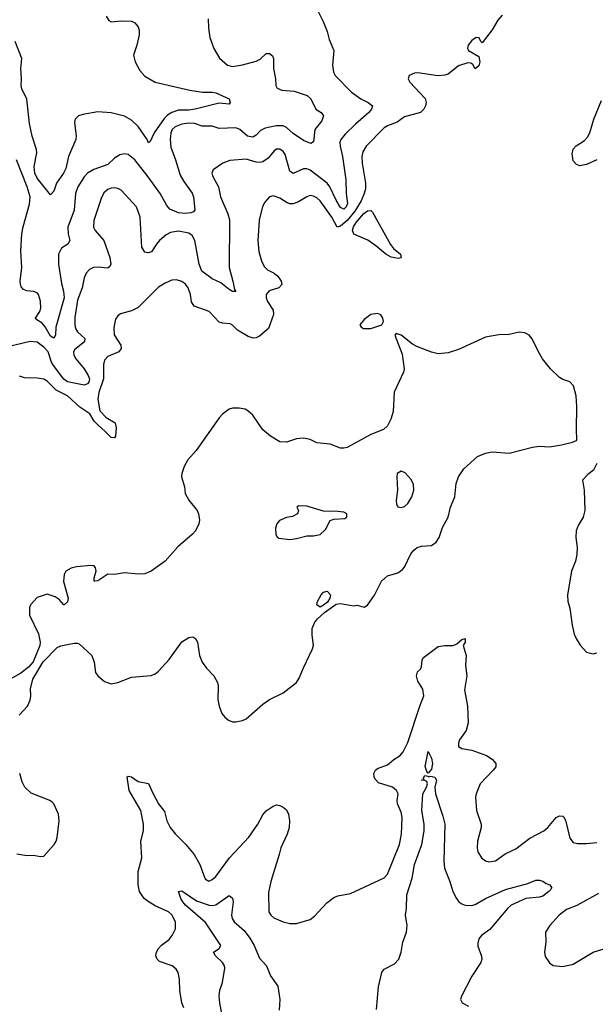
# Model space of a CAD drawing. Header units: inches. Extents: x 1473912 to 1647258, y 640388 to 773423.
# Tile 269 of 420: x 1521247 to 1524662, y 733162 to 739000. Entities that reach past the tile are written whole.
import ezdxf

# ---------------------------------------------------------------- set-up
doc = ezdxf.new("R2010")
doc.units = ezdxf.units.IN
doc.header["$MEASUREMENT"] = 0
doc.layers.add('B5723', color=7, linetype='Continuous')

msp = doc.modelspace()

# ---------------------------------------------------------------- linework, layer by layer
at = {"layer": 'B5723', "color": 5}
for points, elevation in [([(1523007.7, 739067.7), (1523048.4, 738990), (1523071.8, 738930), (1523082.9, 738882.9), (1523110, 738818), (1523102, 738730), (1523108.7, 738690), (1523119.5, 738670), (1523216.5, 738570), (1523270, 738531.9), (1523314.9, 738510), (1523341.1, 738490), (1523334.9, 738470), (1523318.2, 738450), (1523238.4, 738381.6), (1523177.8, 738322.2), (1523151.8, 738290), (1523146.4, 738273.6), (1523147.4, 738250), (1523162.8, 738190), (1523181.2, 738050), (1523183.1, 737970), (1523191.1, 737910), (1523184.7, 737890), (1523170, 737876.8), (1523150, 737887.3), (1523124.3, 737930), (1523086.3, 738010), (1523071.4, 738030), (1522970, 738107.9), (1522950, 738116.5), (1522930, 738115.6), (1522870, 738088.7), (1522850, 738101.1), (1522821.4, 738201.4), (1522810, 738219.2), (1522790, 738232.7), (1522770, 738231.8), (1522757.3, 738222.7), (1522720.4, 738179.6), (1522690, 738157.3), (1522670, 738152.8), (1522650, 738154.6), (1522590, 738172.7), (1522493.7, 738166.3), (1522453, 738150), (1522395.5, 738110), (1522387, 738090), (1522392.2, 738070), (1522425.8, 738010), (1522438.5, 737950), (1522482.7, 737850), (1522492.8, 737812.8), (1522489.3, 737530.7), (1522512.4, 737450), (1522520.7, 737400.7), (1522530, 737389.2), (1522510, 737388.2), (1522490, 737399.7), (1522440.4, 737440.4), (1522390, 737463.8), (1522328.3, 737510), (1522311.1, 737551.1), (1522285.3, 737690), (1522270, 737719.7), (1522250, 737734.4), (1522190, 737747), (1522141.2, 737738.8), (1522115.8, 737724.2), (1522075.8, 737690), (1522058, 737670), (1522030, 737624.7), (1522010, 737617.4), (1521990, 737622.4), (1521971, 737651), (1521962.8, 737830), (1521940.4, 737890), (1521849.3, 737990), (1521830, 737999.7), (1521810, 738003), (1521790, 738002), (1521770, 737994.3), (1521746.8, 737973.2), (1521730, 737939.3), (1521687.6, 737810), (1521684.9, 737770), (1521695.6, 737750), (1521745.5, 737690), (1521782.4, 737590), (1521788.9, 737550), (1521782.7, 737537.3), (1521770, 737527.6), (1521713.1, 737533.1), (1521684.9, 737530), (1521661.3, 737518.7), (1521641.9, 737498.1), (1521629.3, 737470), (1521618.6, 737410), (1521590, 737337.6), (1521575.2, 737235.2), (1521573.9, 737190), (1521577.8, 737170), (1521589.7, 737149.7), (1521634.7, 737110), (1521632.6, 737090), (1521575.1, 737044.9), (1521566.5, 737030), (1521569.3, 737010), (1521580.6, 736990), (1521630.1, 736930.1), (1521654.5, 736890), (1521661.8, 736870), (1521657.7, 736850), (1521650, 736840.3), (1521630, 736833.3), (1521530, 736852), (1521510, 736867.9), (1521447.4, 736950), (1521435.9, 736970), (1521415.8, 737030), (1521390, 737058.3), (1521350, 737088.2), (1521310, 737092.5), (1521170, 737058.4)], 760), ([(1521761.1, 739021.1), (1521775.5, 738995.5), (1521790, 738987.7), (1521850, 738994), (1521910.7, 738990.7), (1521930, 738981), (1521950, 738958), (1521956.4, 738936.4), (1521956.5, 738910), (1521942.7, 738850), (1521922.4, 738790), (1521931.4, 738750), (1521959.1, 738699.1), (1521990, 738664.9), (1522050, 738629.3), (1522257.2, 738582.8), (1522330.9, 738570.9), (1522390, 738571.3), (1522410, 738566.7), (1522490, 738530.3), (1522496.5, 738510), (1522490, 738499.5), (1522430, 738506), (1522288.8, 738470), (1522250, 738463.7), (1522190, 738463), (1522150, 738449.9), (1522124.9, 738435.1), (1522105, 738415), (1522045, 738330), (1522021.4, 738278.6), (1522010.5, 738269.5), (1522003.5, 738290), (1521950, 738366.4), (1521910, 738403.9), (1521870, 738428.5), (1521790, 738447.4), (1521710, 738454.2), (1521621.1, 738438.9), (1521596, 738430), (1521577.3, 738410), (1521573, 738390), (1521581.7, 738310), (1521579.5, 738290), (1521537, 738190), (1521521.2, 738118.8), (1521507.9, 738090), (1521465.6, 738030), (1521450, 737983), (1521430, 737962), (1521350, 738061.2), (1521336.6, 738090), (1521333.3, 738130), (1521348.9, 738210), (1521347.8, 738230), (1521321.2, 738310), (1521305.3, 738385.3), (1521289.4, 738529.4), (1521260.7, 738590), (1521256.2, 738610), (1521258.6, 738650), (1521254.4, 738710), (1521259.8, 738770), (1521220.4, 738870)], 720), ([(1522364.9, 739004.9), (1522366.4, 738950), (1522374.6, 738894.6), (1522399.1, 738830), (1522431.7, 738771.7), (1522479.1, 738730), (1522510, 738723.2), (1522570, 738731.9), (1522650, 738754.8), (1522674.2, 738765.7), (1522710, 738800.3), (1522730, 738800.3), (1522746.5, 738786.5), (1522753.6, 738770), (1522753.2, 738710), (1522765.4, 738650), (1522767.4, 738610), (1522774.4, 738594.4), (1522802.6, 738582.6), (1522875.8, 738575.8), (1522952.2, 738550), (1522975.2, 738530), (1523003.7, 738470), (1523036.4, 738450), (1523048.9, 738430), (1523039.2, 738400.8), (1522998.3, 738350), (1522990, 738275.3), (1522974, 738266), (1522930, 738284.5), (1522870, 738326.4), (1522830, 738361.6), (1522809.9, 738369.9), (1522769.2, 738370.8), (1522703.2, 738356.8), (1522676.4, 738343.6), (1522650, 738315.6), (1522630, 738303.4), (1522598, 738310), (1522554, 738350), (1522530, 738358.2), (1522430, 738356), (1522390, 738368.3), (1522330, 738369.7), (1522283.8, 738383.8), (1522250, 738387.5), (1522210, 738381.6), (1522170, 738365.7), (1522152.5, 738350), (1522143.3, 738330), (1522139.8, 738290), (1522144.5, 738244.5), (1522172.1, 738170), (1522198.3, 738078.3), (1522220.1, 738040.1), (1522270, 737972), (1522278.4, 737950), (1522286.4, 737873.6), (1522278.1, 737861.9), (1522264.4, 737855.6), (1522230, 737850.6), (1522190, 737854), (1522137.3, 737877.3), (1522119.3, 737899.3), (1522081.5, 737970), (1522010, 738068.9), (1521930, 738169.8), (1521890, 738201.1), (1521870, 738204.8), (1521842, 738198), (1521810, 738179.4), (1521770, 738142.3), (1521687.4, 738112.6), (1521649.7, 738090.3), (1521630.6, 738069.4), (1521592.6, 738010), (1521577.6, 737970), (1521570.1, 737870), (1521533.5, 737770), (1521535, 737730), (1521543.9, 737690), (1521533.4, 737670), (1521494.5, 737645.5), (1521478.4, 737610), (1521477.9, 737550), (1521496.3, 737436.3), (1521508.1, 737390), (1521511.2, 737350), (1521462.4, 737177.6), (1521460.2, 737130), (1521450, 737111.3), (1521430, 737123.9), (1521398.5, 737178.5), (1521379.9, 737199.9), (1521343.9, 737223.9), (1521342, 737230), (1521366, 737270), (1521372.3, 737290), (1521371.6, 737331.6), (1521359.3, 737370), (1521350, 737379.8), (1521330, 737388.9), (1521290, 737393.3), (1521270, 737400.4), (1521256.5, 737416.5), (1521251.4, 737431.4), (1521249.9, 737450), (1521260.6, 737530), (1521253.7, 737630), (1521260.3, 737730), (1521267.8, 737772.2), (1521306.3, 737906.3), (1521309, 737949), (1521291.2, 738010), (1521228, 738170)], 740), ([(1524110, 739027.1), (1524082.7, 738997.3), (1524050, 738939.6), (1523990, 738864), (1523982, 738870), (1523972.5, 738892.5), (1523954.2, 738894.2), (1523930, 738877.7), (1523907, 738850), (1523904.2, 738830), (1523910, 738817.1), (1523970, 738782), (1523976, 738750), (1523970, 738726), (1523950, 738709), (1523934.6, 738734.6), (1523923.1, 738743.1), (1523904.7, 738744.7), (1523850, 738727), (1523790, 738678), (1523770, 738672), (1523727.7, 738667.7), (1523610, 738684.5), (1523590, 738682.7), (1523558, 738670), (1523551, 738650), (1523560.7, 738630), (1523652.4, 738532.4), (1523658.3, 738510), (1523655.2, 738490), (1523644.9, 738470), (1523625.5, 738450), (1523530, 738424.5), (1523486.7, 738393.3), (1523430, 738371.3), (1523410, 738358.9), (1523302.6, 738250), (1523283.6, 738216.4), (1523277.4, 738190), (1523279, 738150), (1523299.1, 738030), (1523297.9, 737997.9), (1523291, 737970), (1523273.4, 737926.6), (1523234.8, 737865.2), (1523190.5, 737809.5), (1523150, 737775), (1523130, 737770.8), (1523098.8, 737830), (1523030, 737926), (1523010, 737944.4), (1522990, 737954.8), (1522970, 737957.1), (1522950, 737950.8), (1522900.6, 737919.4), (1522870, 737907.7), (1522850, 737907.5), (1522833.6, 737913.6), (1522790, 737941.7), (1522750, 737955.1), (1522730, 737949.6), (1522701.4, 737918.6), (1522688.4, 737891.6), (1522668.5, 737811.5), (1522660.7, 737690), (1522666.6, 737626.6), (1522682, 737570), (1522697.7, 737537.7), (1522717.9, 737517.9), (1522756.6, 737496.6), (1522778.7, 737478.7), (1522798, 737450), (1522801.5, 737430), (1522784.9, 737410), (1522727, 737393), (1522709.4, 737370.6), (1522710.2, 737350), (1522717.7, 737330), (1522750, 737278), (1522752.2, 737252.2), (1522722.8, 737170), (1522670, 737123.7), (1522650, 737113.5), (1522632.7, 737112.7), (1522602, 737122), (1522540.2, 737160.2), (1522510, 737189.6), (1522496.8, 737196.8), (1522450, 737200.4), (1522430, 737206.3), (1522370.5, 737270.5), (1522282.5, 737302.5), (1522267, 737327), (1522259.8, 737370), (1522246, 737410), (1522230, 737432.3), (1522210, 737447.6), (1522177.8, 737457.8), (1522150, 737455.8), (1522110, 737438.8), (1522070, 737414.2), (1521950, 737293.3), (1521910, 737274.2), (1521844.9, 737255.1), (1521830, 737245.1), (1521814.7, 737225.3), (1521805.4, 737174.6), (1521808.1, 737131.9), (1521848, 737070), (1521849.1, 737050), (1521834.9, 737030), (1521770, 737002.8), (1521750, 736980.7), (1521744.8, 736955.2), (1521744.2, 736870), (1521716.8, 736790), (1521710.8, 736750), (1521721.8, 736681.8), (1521760.7, 736640.7), (1521814.6, 736610), (1521819.1, 736579.1), (1521814.9, 736530), (1521810, 736520.7), (1521790, 736522.3), (1521757.1, 736557.1), (1521710, 736596.9), (1521690, 736619.7), (1521662.9, 736662.9), (1521603.5, 736703.5), (1521531.4, 736770), (1521463.5, 736803.5), (1521410, 736856.3), (1521390, 736867.9), (1521350, 736874.3), (1521276.4, 736876.4), (1521246.2, 736886.2)], 780), ([(1524670, 738169.6), (1524610, 738142.4), (1524570, 738134.5), (1524550, 738142), (1524530, 738163.7), (1524524.1, 738204.1), (1524530, 738232.7), (1524548, 738252), (1524597, 738283), (1524615.8, 738304.2), (1524629.9, 738330.1), (1524654, 738410), (1524698, 738522)], 780), ([(1521243.5, 734876.5), (1521294, 734930), (1521310, 734964.7), (1521314, 734990), (1521311.9, 735031.9), (1521326.2, 735090), (1521386.6, 735193.4), (1521470, 735278), (1521491.8, 735288.2), (1521570, 735303), (1521590, 735304), (1521599.3, 735299.3), (1521675.5, 735230), (1521688.2, 735190), (1521696.3, 735130), (1521710.6, 735110), (1521750, 735075.5), (1521790, 735062.4), (1521830, 735070.4), (1521910, 735101.1), (1522027.9, 735112.1), (1522050, 735120.4), (1522070, 735136.4), (1522133.3, 735206.7), (1522210, 735310.4), (1522250, 735337.3), (1522270, 735341), (1522278, 735338), (1522290, 735331.3), (1522302.8, 735310), (1522314.9, 735230), (1522330.3, 735190), (1522355, 735155), (1522399.3, 735110), (1522420.5, 735070), (1522424.9, 735050), (1522422, 734970), (1522430.5, 734930), (1522446.6, 734886.6), (1522464.1, 734864.1), (1522486, 734846), (1522510, 734837.3), (1522530, 734836.3), (1522570, 734845.5), (1522590, 734855.5), (1522690, 734942), (1522730, 734968.4), (1522810, 735008.2), (1522890, 735070.8), (1522905.1, 735094.9), (1522930, 735157.3), (1522985.1, 735270), (1522989.6, 735290.4), (1522982, 735350), (1522983, 735390), (1522996.4, 735423.6), (1523013.4, 735446.6), (1523055.9, 735484.1), (1523125.6, 735534.4), (1523150, 735538.5), (1523230, 735523.8), (1523250, 735528.2), (1523290, 735517.6), (1523310, 735528.5), (1523352, 735588), (1523393, 735670), (1523430, 735703.1), (1523490, 735721.1), (1523519, 735741), (1523530, 735754), (1523567.6, 735832.4), (1523584.4, 735855.6), (1523605.6, 735870), (1523630, 735878.6), (1523690, 735882.3), (1523718.3, 735901.7), (1523736.1, 735930), (1523754.8, 735990), (1523788.1, 736050), (1523802.3, 736110), (1523827.8, 736170), (1523836.8, 736250), (1523850.7, 736289.3), (1523882.9, 736337.1), (1523964, 736410), (1524010, 736430.7), (1524050, 736437.3), (1524150, 736430.4), (1524290, 736465.5), (1524330.5, 736470.5), (1524390, 736468), (1524461.2, 736478.8), (1524525.6, 736494.4), (1524550, 736504.7), (1524553.2, 736510), (1524549.5, 736570), (1524553, 736707), (1524547.8, 736770), (1524533, 736830), (1524510, 736852.3), (1524470, 736866.6), (1524450, 736879.3), (1524395.1, 736930), (1524349.5, 736990), (1524324.5, 737030), (1524287.3, 737107.3), (1524270, 737129), (1524243.2, 737143.2), (1524210, 737147), (1524150, 737134), (1524090, 737131.6), (1524010, 737117), (1523850, 737045.2), (1523790, 737025.2), (1523730, 737019.3), (1523690.9, 737029.1), (1523602.7, 737062.7), (1523576.9, 737076.9), (1523510, 737129), (1523481, 737139), (1523472, 737130), (1523517.1, 737017.1), (1523527.4, 736930), (1523523.1, 736910), (1523468.2, 736791.8), (1523462.2, 736677.8), (1523449.3, 736630.7), (1523428.4, 736591.6), (1523404.9, 736570), (1523330, 736540.3), (1523190, 736463.5), (1523170, 736458.7), (1523150, 736460.5), (1523090, 736484), (1523010, 736492), (1522970.5, 736510.5), (1522930, 736519.8), (1522890, 736515.2), (1522830, 736495.7), (1522790, 736497.2), (1522735.6, 736530), (1522690, 736568.2), (1522630, 736655.6), (1522601.1, 736681.1), (1522584, 736690), (1522550, 736697.2), (1522510, 736697.2), (1522490, 736691.3), (1522450, 736660.9), (1522430, 736638.4), (1522294.2, 736445.8), (1522244.8, 736390), (1522222.5, 736350), (1522209.5, 736310), (1522207.8, 736290), (1522225.2, 736230), (1522229.1, 736190), (1522250, 736150.4), (1522299.3, 736090), (1522308, 736070), (1522313.2, 736033.2), (1522310.5, 736010), (1522290.5, 735970), (1522273, 735950), (1522185.2, 735874.8), (1522110, 735789.5), (1522026.8, 735730), (1521990, 735713.6), (1521950, 735711.6), (1521870, 735721.1), (1521810, 735709.6), (1521770, 735711.8), (1521710, 735672), (1521694, 735670), (1521689.6, 735670), (1521689.7, 735689.7), (1521700.5, 735730), (1521697.6, 735750), (1521690, 735760.9), (1521670, 735764.2), (1521583.4, 735756.6), (1521552.3, 735747.7), (1521521, 735730), (1521510.5, 735709.5), (1521508.1, 735668.1), (1521534, 735570), (1521530, 735548), (1521512, 735530), (1521508.7, 735530), (1521481.2, 735561.2), (1521457.5, 735577.5), (1521410, 735594), (1521350, 735574), (1521310.8, 735530), (1521304.9, 735515.1), (1521305.7, 735470), (1521359, 735359), (1521369.4, 735310), (1521366.3, 735290), (1521326.6, 735193.4), (1521298.6, 735161.4), (1521254.6, 735125.4), (1521090, 735034.2)], 820), ([(1524671.6, 736368.4), (1524652, 736330), (1524616.8, 736303.2), (1524586.8, 736270), (1524596.3, 736210), (1524600.7, 736090), (1524590.7, 736050), (1524559.9, 736000.1), (1524548.5, 735970), (1524547, 735930), (1524554, 735870), (1524552, 735828), (1524543.8, 735790), (1524520.4, 735730), (1524497.1, 735590), (1524498, 735550), (1524510.6, 735510), (1524523.7, 735410), (1524537.2, 735357.2), (1524550, 735326.8), (1524572.1, 735292.1), (1524610, 735250.8), (1524650, 735240.7), (1524670, 735246.8)], 820), ([(1522221.8, 733141.8), (1522208.4, 733170), (1522196.6, 733243.4), (1522194.7, 733310), (1522187.6, 733350), (1522176.2, 733370), (1522151.8, 733390), (1522075.8, 733415.8), (1522062.4, 733430), (1522055.4, 733450), (1522058.5, 733470), (1522070, 733493.4), (1522087.9, 733512.1), (1522134.5, 733545.5), (1522152.4, 733570), (1522170.9, 733610), (1522170.9, 733649.1), (1522151.3, 733690), (1522130, 733709.1), (1522050, 733746.1), (1522010, 733770.9), (1521986.2, 733790), (1521959, 733830), (1521949.5, 733870), (1521950.4, 733949.6), (1521971.1, 734030), (1521966, 734130), (1521982.7, 734190), (1521982.5, 734230), (1521965.8, 734310), (1521897.2, 734430), (1521884.2, 734510), (1521890, 734514), (1521910, 734510.2), (1521950, 734482.8), (1522012, 734472), (1522038.4, 734410), (1522070, 734351.3), (1522105.8, 734305.8), (1522121, 734250), (1522139.4, 734210), (1522170.6, 734170.6), (1522232.6, 734110), (1522282.6, 734050), (1522315.8, 733990), (1522345.8, 733910), (1522350, 733903.1), (1522370, 733892.6), (1522390, 733902), (1522410, 733920.2), (1522491.2, 734030), (1522606.8, 734153.2), (1522659.2, 734230), (1522690, 734284.9), (1522710, 734308.9), (1522750, 734337.6), (1522770, 734343.8), (1522790, 734340.5), (1522810.8, 734330), (1522830, 734314), (1522841.3, 734290), (1522847.7, 734250), (1522845, 734210), (1522833.9, 734170), (1522795.6, 734090), (1522787.2, 734050), (1522736.1, 733890), (1522724, 733824), (1522725.5, 733710), (1522737.6, 733690), (1522755.1, 733675.1), (1522810, 733650.2), (1522850, 733640.8), (1522890, 733640.3), (1522970, 733663.8), (1522996.2, 733683.8), (1523070, 733763), (1523110, 733794.9), (1523134.9, 733805.1), (1523210, 733819.3), (1523408.5, 733911.5), (1523430, 733933), (1523501.1, 734110), (1523511.3, 734170), (1523516.4, 734270), (1523510, 734301.2), (1523488.3, 734350), (1523486.6, 734370), (1523492.4, 734410), (1523483, 734430), (1523458, 734450), (1523375.4, 734475.4), (1523356.2, 734496.2), (1523349.8, 734510), (1523348.6, 734530), (1523358.3, 734550), (1523370, 734560.3), (1523430, 734581.2), (1523466.2, 734613.8), (1523503.6, 734636.4), (1523521.8, 734658.2), (1523550, 734713.4), (1523620.3, 734930), (1523644.4, 734990), (1523639.5, 735030), (1523610, 735078), (1523600.6, 735110), (1523607.6, 735132.4), (1523624.7, 735150), (1523630, 735162.8), (1523635.1, 735204.9), (1523642, 735218), (1523730, 735283.9), (1523769.8, 735290.2), (1523819.3, 735290), (1523840.4, 735299.6), (1523870, 735325.5), (1523890, 735330.5), (1523890.2, 735310), (1523878, 735290), (1523896.3, 735230), (1523891.1, 735170), (1523900.1, 735110), (1523886.1, 735026.1), (1523903.7, 734930), (1523907.2, 734830), (1523894.9, 734785.1), (1523857, 734730), (1523850.4, 734710), (1523850.6, 734690.6), (1523870, 734678), (1523930, 734668.5), (1524016.7, 734636.7), (1524050, 734615.5), (1524072.7, 734590), (1524072, 734570), (1524056.9, 734550), (1523979.3, 734470), (1523954.7, 734410), (1523951.1, 734390), (1523956.5, 734310), (1523984.2, 734230), (1523985.7, 734210), (1523963.7, 734130), (1523960.4, 734090), (1523965.3, 734065.3), (1523987.3, 734030), (1524010, 734013.4), (1524030, 734006.4), (1524070, 734012.4), (1524126.9, 734053.1), (1524190, 734084.2), (1524272.6, 734147.4), (1524356.4, 734190), (1524379.8, 734210), (1524430, 734268.8), (1524450, 734279.5), (1524470, 734278), (1524476.4, 734270), (1524486.1, 734246.1), (1524510, 734146), (1524530, 734120.7), (1524555.9, 734115.9), (1524610, 734115.5), (1524670, 734121.6)], 780), ([(1521230, 734054), (1521290, 734044.9), (1521330, 734046.4), (1521370, 734038.4), (1521390, 734039.3), (1521451.1, 734110), (1521464, 734130), (1521469.7, 734150), (1521482.4, 734250), (1521477.6, 734290), (1521449.6, 734350), (1521440.1, 734360.1), (1521426.6, 734370), (1521314.6, 734414.6), (1521278.8, 734450), (1521261.8, 734481.8), (1521247.2, 734530)], 820), ([(1523363.1, 733130), (1523375.4, 733264.6), (1523395.1, 733350), (1523410, 733370.6), (1523470, 733401.1), (1523495.4, 733430), (1523509.7, 733470), (1523519.7, 733530), (1523541, 733590), (1523545.1, 733630), (1523535.1, 733690), (1523542.2, 733730), (1523544.6, 733810), (1523576.2, 733910), (1523589.9, 733990.1), (1523632.8, 734110), (1523646.7, 734190), (1523646.3, 734230), (1523633.6, 734310), (1523638.4, 734410), (1523661.1, 734450), (1523667.3, 734470), (1523663.2, 734483.2), (1523650, 734489.5), (1523629.5, 734490), (1523646, 734494), (1523641.2, 734501.2), (1523650, 734518.8), (1523670, 734514), (1523671.1, 734511.1), (1523685.6, 734514.4), (1523710, 734508.2), (1523719.6, 734490), (1523710.8, 734450), (1523714.8, 734410), (1523758.2, 734278.2), (1523769.2, 734230), (1523763.1, 734010), (1523767.5, 733970), (1523799.6, 733890), (1523817.6, 733830), (1523837.6, 733790), (1523853.1, 733770), (1523870, 733756.9), (1523890, 733749.2), (1523928.3, 733748.3), (1523950, 733753.5), (1524010, 733790.1), (1524130, 733842), (1524261.2, 733878.8), (1524310, 733897), (1524330, 733898.7), (1524350, 733891.6), (1524370, 733877.4), (1524392.7, 733870), (1524404.9, 733850), (1524386.4, 733830), (1524350, 733803.4), (1524330, 733796.2), (1524250, 733789.8), (1524162.6, 733750), (1524140.3, 733730), (1524035.5, 733604.5), (1523986.7, 733570), (1523970.4, 733550), (1523965.1, 733525.1), (1523965.9, 733505.9), (1523986.6, 733446.6), (1523988.4, 733430), (1523982.4, 733410), (1523930, 733329.3), (1523867.3, 733210), (1523862.8, 733190), (1523871.3, 733170), (1523910.5, 733150.5)], 760), ([(1522456.4, 733050), (1522433.6, 733170), (1522430.6, 733210), (1522434.7, 733245.3), (1522450, 733291), (1522464.1, 733375.9), (1522462.5, 733390), (1522449.8, 733410), (1522409.7, 733450), (1522396.2, 733470), (1522430, 733492.4), (1522439.8, 733510), (1522350, 733646.3), (1522231.1, 733750), (1522214.5, 733770), (1522203.1, 733790), (1522190, 733831.3), (1522210, 733834.9), (1522296.1, 733776.1), (1522370.7, 733749.3), (1522390, 733746.8), (1522410, 733751.9), (1522490, 733806), (1522510, 733791), (1522513.6, 733770), (1522504.3, 733690), (1522507.5, 733670), (1522518.6, 733650), (1522578.8, 733598.8), (1522613.3, 733553.3), (1522638.8, 733510), (1522670, 733434.7), (1522711.1, 733390), (1522735, 733330), (1522777.7, 733270), (1522791.3, 733190), (1522787.3, 733127.3)], 760), ([(1524681.4, 733818.6), (1524552.5, 733747.5), (1524490, 733723.6), (1524448.4, 733690), (1524392.7, 733630), (1524366, 733590), (1524368, 733530), (1524360.5, 733470), (1524365.1, 733445.1), (1524390, 733407.7), (1524412.5, 733392.5), (1524470, 733385.5), (1524530, 733400.7), (1524650, 733470.8), (1524712, 733490)], 780)]:
    msp.add_lwpolyline(points, dxfattribs=dict(at, elevation=elevation))
for points, elevation in [([(1523495, 737585), (1523450, 737591.8), (1523419.5, 737610), (1523359.7, 737659.7), (1523312.1, 737692.1), (1523228.7, 737728.7), (1523222.5, 737750), (1523228.3, 737771.7), (1523243.1, 737796.9), (1523288.9, 737851.1), (1523310, 737866.4), (1523330, 737869.3), (1523339.2, 737859.2), (1523446.4, 737666.4), (1523464.3, 737644.3), (1523505.6, 737610), (1523510, 737588.7)], 780), ([(1523370, 737257.2), (1523330, 737251.5), (1523290, 737222.9), (1523266, 737190), (1523270, 737181), (1523284.7, 737170), (1523330, 737168.4), (1523395.3, 737190), (1523405.2, 737210), (1523401.2, 737230), (1523389.3, 737249.3)], 820), ([(1523510, 736322.7), (1523486.8, 736310), (1523484, 736290), (1523488.5, 736210), (1523481.1, 736150), (1523482, 736130), (1523490, 736110.8), (1523510, 736106.7), (1523530, 736114.4), (1523550, 736130.5), (1523574, 736170), (1523586.3, 736210), (1523583.5, 736243.5), (1523570, 736273.2), (1523534.2, 736314.2)], 840), ([(1522902.8, 736117.2), (1522892, 736110), (1522901, 736090), (1522896, 736070), (1522864.9, 736055.1), (1522830, 736047.6), (1522788.9, 736031.1), (1522773.4, 736010), (1522765.5, 735985.5), (1522767.5, 735947.5), (1522774, 735934), (1522785.5, 735925.5), (1522850, 735917.1), (1522890, 735924.4), (1522950, 735939.1), (1522990, 735938.8), (1523030, 735948), (1523062, 735978), (1523089.2, 736030.8), (1523110, 736038.8), (1523177, 736043), (1523188.7, 736050), (1523188.7, 736070), (1523170, 736079.3), (1523135.3, 736084.7), (1523050, 736085.2), (1522950, 736115.1)], 840), ([(1523030, 735516), (1523009.5, 735530), (1523014.5, 735550), (1523036.2, 735590), (1523050, 735605.5), (1523071.4, 735611.4), (1523090.4, 735590), (1523087.3, 735570), (1523072.7, 735547.3), (1523050, 735529.2)], 820), ([(1523670, 734532.7), (1523662.3, 734542.3), (1523652.7, 734572.7), (1523670, 734661), (1523690, 734620.7), (1523695.7, 734590), (1523690, 734556.2)], 760)]:
    msp.add_lwpolyline(points, close=True, dxfattribs=dict(at, elevation=elevation))

doc.saveas('drawing.dxf')
